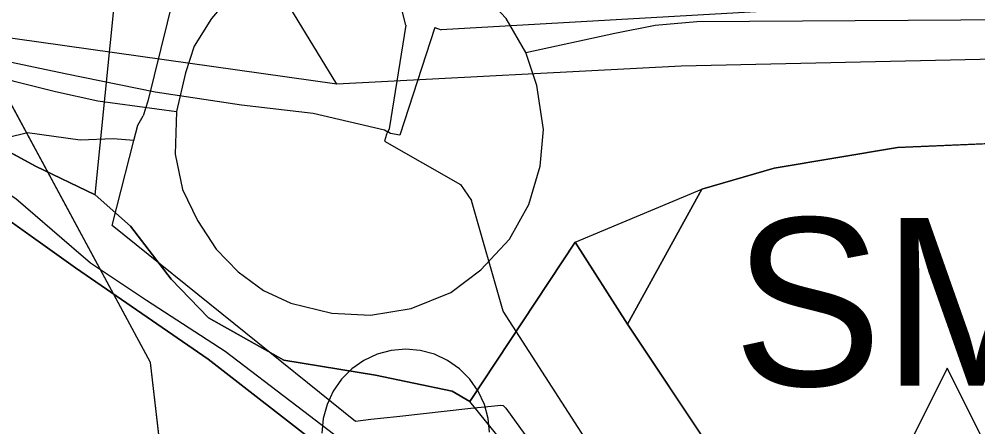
# Model space of a CAD drawing. Extents: x -690419 to -685080, y -987825 to -981190.
# Drawn here: x -687443.3 to -687386.1, y -985221.3 to -985197 of the extents above; entities that cross this region are included whole.
import ezdxf

# ---------------------------------------------------------------- set-up
doc = ezdxf.new("R2010")
doc.units = 0
for name, color, linetype in [('Architektonicky cenná stavba', 7, 'Continuous'), ('BPEJ (S) - hranice', 7, 'Continuous'), ('Docházková izochrona BUS (S)', 7, 'Continuous'), ('Kanalizace stoka bez rozlišení (S)', 7, 'Continuous'), ('Plochy dopravy silniční DS (S)', 7, 'Continuous'), ('Plochy smíšené obytné městské SM (S)', 7, 'Continuous'), ('Plochy veřejná prostranství všeobecná PU (S)', 7, 'Continuous'), ('Plynovod STL (S)', 7, 'Continuous'), ('Regulační bloky STABILIZOVANÉ (S)', 7, 'Continuous'), ('Regulační kódy STABILIZOVANÉ (S)', 7, 'Continuous'), ('Silnice II třídy (S) - osa', 7, 'Continuous'), ('Spoje - komunikační vedení bez rozlišení provozovanál (S)', 7, 'Continuous'), ('Trasy cykloturistické (N)', 7, 'Continuous'), ('Trasy cykloturistické (S)', 7, 'Continuous'), ('VKP registrovaný (S)', 7, 'Continuous'), ('Vodovodní řady (S)', 7, 'Continuous')]:
    doc.layers.add(name, color=color, linetype=linetype)

msp = doc.modelspace()

# ---------------------------------------------------------------- linework, layer by layer
at = {"layer": 'Architektonicky cenná stavba'}
msp.add_lwpolyline([(-687387.937, -985217.83), (-687390.437, -985222.83), (-687395.437, -985225.33), (-687390.437, -985227.83), (-687387.937, -985232.83), (-687385.437, -985227.83), (-687380.437, -985225.33), (-687385.437, -985222.83)], close=True, dxfattribs=at)
at = {"layer": 'BPEJ (S) - hranice'}
for p, q in [((-687435.5, -985217.5), (-687449, -985192.5)), ((-687422, -985334.5), (-687435.5, -985217.5))]:
    msp.add_line(p, q, dxfattribs=at)
msp.add_lwpolyline([(-687434, -985433.5), (-687425.5, -985388.5), (-687422, -985334.5), (-687435.5, -985217.5), (-687449, -985192.5), (-687456.5, -985183.5), (-687489, -985145), (-687529, -985119)], dxfattribs=at)
at = {"layer": 'Docházková izochrona BUS (S)'}
msp.add_arc((-687330.82, -985198.99), 400, 36.90641, 302.12987, dxfattribs=at)
at = {"layer": 'Kanalizace stoka bez rozlišení (S)'}
for points in [[(-686944.09, -985188.32), (-686963.48, -985187), (-686989.79, -985188.55), (-687014.78, -985186.68), (-687048.13, -985188.55), (-687075.27, -985189.69), (-687105.6, -985190.99), (-687138.19, -985192.06), (-687172.3, -985193.59), (-687210.16, -985194.87), (-687235.17, -985195.82), (-687261.19, -985196.76), (-687294.86, -985198.13), (-687330.82, -985198.99), (-687362.17, -985199.36), (-687377.93, -985199.24), (-687403.83, -985199.81), (-687424.38, -985200.9), (-687437.78, -985178.92), (-687443.46, -985157.92), (-687450.1, -985144.21), (-687465.48, -985151.35)], [(-687424.38, -985200.9), (-687453.9, -985196.73)]]:
    msp.add_lwpolyline(points, dxfattribs=at)
at = {"layer": 'Plochy dopravy silniční DS (S)'}
for p, q in [((-687442.37, -985205.79), (-687449.42, -985201.95)), ((-687380.242, -985204.214), (-687390.91, -985204.68)), ((-687390.91, -985204.68), (-687398.26, -985205.91)), ((-687438.8, -985207.5), (-687442.37, -985205.79)), ((-687398.26, -985205.91), (-687402.59, -985207.16)), ((-687402.59, -985207.16), (-687407.02, -985215.22)), ((-687436.7, -985209.37), (-687438.8, -985207.5)), ((-687434.27, -985212.53), (-687436.7, -985209.37)), ((-687410.14, -985210.32), (-687416.44, -985219.82)), ((-687407.02, -985215.22), (-687410.14, -985210.32)), ((-687432.03, -985214.83), (-687434.27, -985212.53)), ((-687427.54, -985217.36), (-687432.03, -985214.83)), ((-687422.07, -985218.25), (-687427.54, -985217.36)), ((-687417.49, -985219.2), (-687422.07, -985218.25)), ((-687416.44, -985219.82), (-687417.49, -985219.2))]:
    msp.add_line(p, q, dxfattribs=at)
at = {"layer": 'Plochy smíšené obytné městské SM (S)'}
msp.add_lwpolyline([(-687355.65, -985205.91), (-687365.84, -985232.36), (-687367.05, -985236.11), (-687370.76, -985238.05), (-687370.94, -985243.31), (-687367.53, -985260.82), (-687374.78, -985263.09), (-687375.74, -985256.78), (-687386.24, -985246.13), (-687388.59, -985242.83), (-687407.02, -985215.22), (-687402.59, -985207.16), (-687398.26, -985205.91), (-687390.91, -985204.68), (-687357.24, -985203.21)], close=True, dxfattribs=at)
msp.add_lwpolyline([(-687449.6, -985204.99), (-687439.98, -985211.85), (-687432.06, -985217.29), (-687418.1, -985228.13), (-687407.8, -985237.63), (-687405.6, -985239.66), (-687396.49, -985250.62), (-687396.16, -985252.4), (-687396.7, -985253.13), (-687393.16, -985256.37), (-687395.89, -985259.3), (-687397.5, -985261.04), (-687397.91, -985261.48), (-687400.19, -985266.3), (-687424.53, -985300.23), (-687443.84, -985327.02)], dxfattribs=at)
at = {"layer": 'Plochy veřejná prostranství všeobecná PU (S)'}
for p, q in [((-687449.42, -985201.95), (-687442.37, -985205.79)), ((-687439.98, -985211.85), (-687449.6, -985204.99)), ((-687442.37, -985205.79), (-687438.8, -985207.5)), ((-687438.8, -985207.5), (-687436.7, -985209.37)), ((-687436.7, -985209.37), (-687434.27, -985212.53)), ((-687416.44, -985219.82), (-687410.14, -985210.32)), ((-687410.14, -985210.32), (-687407.02, -985215.22)), ((-687432.06, -985217.29), (-687439.98, -985211.85)), ((-687434.27, -985212.53), (-687432.03, -985214.83)), ((-687432.03, -985214.83), (-687427.54, -985217.36)), ((-687407.02, -985215.22), (-687388.59, -985242.83)), ((-687418.1, -985228.13), (-687432.06, -985217.29)), ((-687427.54, -985217.36), (-687422.07, -985218.25)), ((-687422.07, -985218.25), (-687417.49, -985219.2)), ((-687417.49, -985219.2), (-687416.44, -985219.82))]:
    msp.add_line(p, q, dxfattribs=at)
at = {"layer": 'Plynovod STL (S)'}
for points in [[(-687430.86, -985178.38), (-687430.712, -985180.306), (-687430.62, -985181.51), (-687435.65, -985201.91), (-687435.94, -985202.79)], [(-687414.288, -985220.217), (-687414.423, -985220.092), (-687414.601, -985220.057), (-687414.971, -985220.095), (-687415.364, -985220.136), (-687416.386, -985220.246), (-687420.79, -985220.73), (-687422.356, -985220.907), (-687423.27, -985221.01), (-687437.78, -985209.33), (-687437.502, -985208.222), (-687436.49, -985204.25), (-687436.25, -985203.33), (-687435.94, -985202.79)], [(-687436.49, -985204.25), (-687437.73, -985204.15), (-687439.7, -985204.24), (-687442.85, -985203.8), (-687444.05, -985204.09), (-687444.77, -985204.83), (-687445.28, -985205.46)], [(-687414.288, -985220.217), (-687408.201, -985228.658), (-687391.21, -985251.92), (-687388.63, -985255.69), (-687387.24, -985254.55), (-687386.92, -985254.92), (-687386.75, -985255.11)]]:
    msp.add_lwpolyline(points, dxfattribs=at)
at = {"layer": 'Regulační bloky STABILIZOVANÉ (S)'}
for p, q in [((-687449.42, -985201.95), (-687442.37, -985205.79)), ((-687442.37, -985205.79), (-687449.42, -985201.95)), ((-687380.242, -985204.214), (-687390.91, -985204.68)), ((-687390.91, -985204.68), (-687398.26, -985205.91)), ((-687439.98, -985211.85), (-687449.6, -985204.99)), ((-687442.37, -985205.79), (-687438.8, -985207.5)), ((-687438.8, -985207.5), (-687442.37, -985205.79)), ((-687398.26, -985205.91), (-687402.59, -985207.16)), ((-687402.59, -985207.16), (-687407.02, -985215.22)), ((-687438.8, -985207.5), (-687436.7, -985209.37)), ((-687436.7, -985209.37), (-687438.8, -985207.5)), ((-687436.7, -985209.37), (-687434.27, -985212.53)), ((-687434.27, -985212.53), (-687436.7, -985209.37)), ((-687416.44, -985219.82), (-687410.14, -985210.32)), ((-687410.14, -985210.32), (-687416.44, -985219.82)), ((-687410.14, -985210.32), (-687407.02, -985215.22)), ((-687407.02, -985215.22), (-687410.14, -985210.32)), ((-687432.06, -985217.29), (-687439.98, -985211.85)), ((-687434.27, -985212.53), (-687432.03, -985214.83)), ((-687432.03, -985214.83), (-687434.27, -985212.53)), ((-687432.03, -985214.83), (-687427.54, -985217.36)), ((-687427.54, -985217.36), (-687432.03, -985214.83)), ((-687407.02, -985215.22), (-687388.59, -985242.83)), ((-687418.1, -985228.13), (-687432.06, -985217.29)), ((-687427.54, -985217.36), (-687422.07, -985218.25)), ((-687422.07, -985218.25), (-687427.54, -985217.36)), ((-687422.07, -985218.25), (-687417.49, -985219.2)), ((-687417.49, -985219.2), (-687422.07, -985218.25)), ((-687417.49, -985219.2), (-687416.44, -985219.82)), ((-687416.44, -985219.82), (-687417.49, -985219.2))]:
    msp.add_line(p, q, dxfattribs=at)
msp.add_lwpolyline([(-687355.65, -985205.91), (-687365.84, -985232.36), (-687367.05, -985236.11), (-687370.76, -985238.05), (-687370.94, -985243.31), (-687367.53, -985260.82), (-687374.78, -985263.09), (-687375.74, -985256.78), (-687386.24, -985246.13), (-687388.59, -985242.83), (-687407.02, -985215.22), (-687402.59, -985207.16), (-687398.26, -985205.91), (-687390.91, -985204.68), (-687357.24, -985203.21)], close=True, dxfattribs=at)
msp.add_lwpolyline([(-687449.6, -985204.99), (-687439.98, -985211.85), (-687432.06, -985217.29), (-687418.1, -985228.13), (-687407.8, -985237.63), (-687405.6, -985239.66), (-687396.49, -985250.62), (-687396.16, -985252.4), (-687396.7, -985253.13), (-687393.16, -985256.37), (-687395.89, -985259.3), (-687397.5, -985261.04), (-687397.91, -985261.48), (-687400.19, -985266.3), (-687424.53, -985300.23), (-687443.84, -985327.02)], dxfattribs=at)
at = {"layer": 'Silnice II třídy (S) - osa'}
for points in [[(-687475.725, -985166.201), (-687456.416, -985190.87), (-687453.88, -985194.031), (-687451.499, -985196.174), (-687449.118, -985197.999), (-687446.578, -985199.587), (-687443.72, -985200.698), (-687441.18, -985201.333), (-687438.652, -985201.883), (-687433.957, -985202.524)], [(-687413.084, -985199), (-687407.788, -985197.845), (-687405.375, -985197.378), (-687402.888, -985197.155), (-687330.379, -985196.69), (-687257.724, -985194.996), (-687137.074, -985189.44), (-686967.107, -985183.248), (-686954.141, -985183.117), (-686945.939, -985183.646), (-686936.932, -985184.917), (-686927.947, -985187.35), (-686919.745, -985191.054), (-686913.942, -985194.681), (-686907.045, -985199.785), (-686901.685, -985205.019), (-686896.462, -985211.163), (-686891.435, -985218.571), (-686888.104, -985225.763), (-686884.026, -985234.975), (-686854.624, -985308.656)], [(-687413.084, -985199), (-687414.272, -985196.968), (-687415.78, -985195.34), (-687417.884, -985193.951), (-687419.193, -985193.316), (-687420.662, -985192.88), (-687422.13, -985192.602), (-687423.679, -985192.599), (-687426.145, -985193.025)], [(-687426.145, -985193.025), (-687428.321, -985193.793), (-687429.314, -985194.348), (-687430.306, -985195.142), (-687431.854, -985196.968), (-687432.885, -985198.634), (-687433.402, -985200.222), (-687433.957, -985202.524)], [(-687433.957, -985202.524), (-687434.036, -985205.064), (-687433.6, -985207.167), (-687432.687, -985209.033), (-687431.576, -985210.739), (-687430.266, -985212.089), (-687428.758, -985213.2), (-687427.131, -985213.954), (-687424.67, -985214.549), (-687422.368, -985214.668), (-687419.947, -985214.271), (-687417.566, -985213.319), (-687415.78, -985211.97), (-687414.074, -985210.144), (-687412.923, -985208.08), (-687412.248, -985205.778), (-687412.049, -985203.595), (-687412.446, -985200.976), (-687413.084, -985199)]]:
    msp.add_lwpolyline(points, dxfattribs=at)
at = {"layer": 'Spoje - komunikační vedení bez rozlišení provozovanál (S)'}
msp.add_lwpolyline([(-687445.36, -985206.47), (-687444.91, -985206.81), (-687443.53, -985207.71), (-687440.22, -985210.58), (-687439.09, -985211.56), (-687435.73, -985213.77), (-687431.05, -985216.83), (-687426.77, -985220.08), (-687423.06, -985222.91), (-687419.25, -985225.71), (-687417.82, -985227.14)], dxfattribs=at)
at = {"layer": 'Trasy cykloturistické (N)'}
msp.add_lwpolyline([(-687438.8, -985207.5), (-687442.37, -985205.79), (-687449.42, -985201.95), (-687452.77, -985199.74), (-687454.85, -985197.61), (-687461.38, -985189.63), (-687469.96, -985179.14), (-687476.15, -985175.65), (-687479.89, -985178.78), (-687490.49, -985183.23), (-687497.78, -985185.06), (-687504.67, -985185.84), (-687515.26, -985183.53), (-687522.02, -985179.85)], dxfattribs=at)
at = {"layer": 'Trasy cykloturistické (S)'}
for points in [[(-687394.64, -985246.69), (-687416.44, -985219.82), (-687417.49, -985219.2), (-687422.07, -985218.25), (-687427.54, -985217.36), (-687432.03, -985214.83), (-687434.27, -985212.53), (-687436.7, -985209.37), (-687438.8, -985207.5), (-687437.29, -985192.45), (-687433.75, -985187.44), (-687434.78, -985160.79), (-687435.64, -985127.83), (-687435.96, -985124.04), (-687436.6, -985120.07), (-687436.77, -985117.94), (-687438.15, -985100.69), (-687438.55, -985095.7), (-687440.23, -985074.77)], [(-687416.44, -985219.82), (-687410.14, -985210.32), (-687402.59, -985207.16), (-687398.26, -985205.91), (-687390.91, -985204.68), (-687357.24, -985203.21), (-687351.77, -985203.26), (-687345.05, -985203.33), (-687330.1, -985203.48), (-687306.18, -985202.77), (-687287.91, -985202.2), (-687287.03, -985202.04), (-687285.41, -985201.73), (-687281.09, -985200.92), (-687265.74, -985200.13), (-687256.3, -985199.65), (-687212.53, -985197.41)]]:
    msp.add_lwpolyline(points, dxfattribs=at)
at = {"layer": 'VKP registrovaný (S)'}
msp.add_lwpolyline([(-687415.268, -985221.66), (-687415.34, -985220.836), (-687415.566, -985219.994), (-687415.934, -985219.204), (-687416.434, -985218.49), (-687417.05, -985217.874), (-687417.764, -985217.374), (-687418.554, -985217.006), (-687419.396, -985216.78), (-687420.264, -985216.704), (-687421.132, -985216.78), (-687421.974, -985217.006), (-687422.764, -985217.374), (-687423.478, -985217.874), (-687424.094, -985218.49), (-687424.594, -985219.204), (-687424.962, -985219.994), (-687425.188, -985220.836), (-687425.264, -985221.704)], dxfattribs=at)
at = {"layer": 'Vodovodní řady (S)'}
for points in [[(-687420.25, -985197.38), (-687424.775, -985179.74), (-687426.052, -985156.591)], [(-687474.52, -985171.19), (-687473.42, -985172.64), (-687470.39, -985176.1), (-687464.67, -985182.71), (-687458.88, -985189.31), (-687452.4, -985197.13), (-687451.84, -985197.9), (-687451.42, -985198.02), (-687449.66, -985198.34), (-687440.6, -985200.25), (-687435.23, -985201.35), (-687430.06, -985202.13), (-687425.79, -985202.63), (-687421.53, -985203.61)], [(-687204.995, -985186.218), (-687231.473, -985186.971), (-687263.882, -985188.824), (-687418.139, -985197.644)], [(-687420.25, -985197.38), (-687421.248, -985203.551)], [(-687418.52, -985197.52), (-687420.62, -985203.94), (-687421.17, -985203.84)], [(-687418.52, -985197.52), (-687418.139, -985197.644)], [(-687421.53, -985203.61), (-687421.34, -985203.73)], [(-687421.42, -985203.9), (-687421.34, -985203.73)], [(-687421.248, -985203.551), (-687421.34, -985203.73)], [(-687421.17, -985203.84), (-687421.34, -985203.73)], [(-687421.42, -985203.9), (-687421.54, -985204.29), (-687417, -985206.88), (-687416.34, -985207.84)], [(-687386.154, -985258.093), (-687388.837, -985254.274), (-687393.74, -985246.961), (-687405.09, -985228.94), (-687414.446, -985214.43), (-687416.34, -985207.84)]]:
    msp.add_lwpolyline(points, dxfattribs=at)

# ---------------------------------------------------------------- texts
at = {"layer": 'Regulační kódy STABILIZOVANÉ (S)'}
msp.add_text('SM.2.35.40', height=10, dxfattribs=at).set_placement((-687400.732, -985218.883))

doc.saveas('drawing.dxf')
